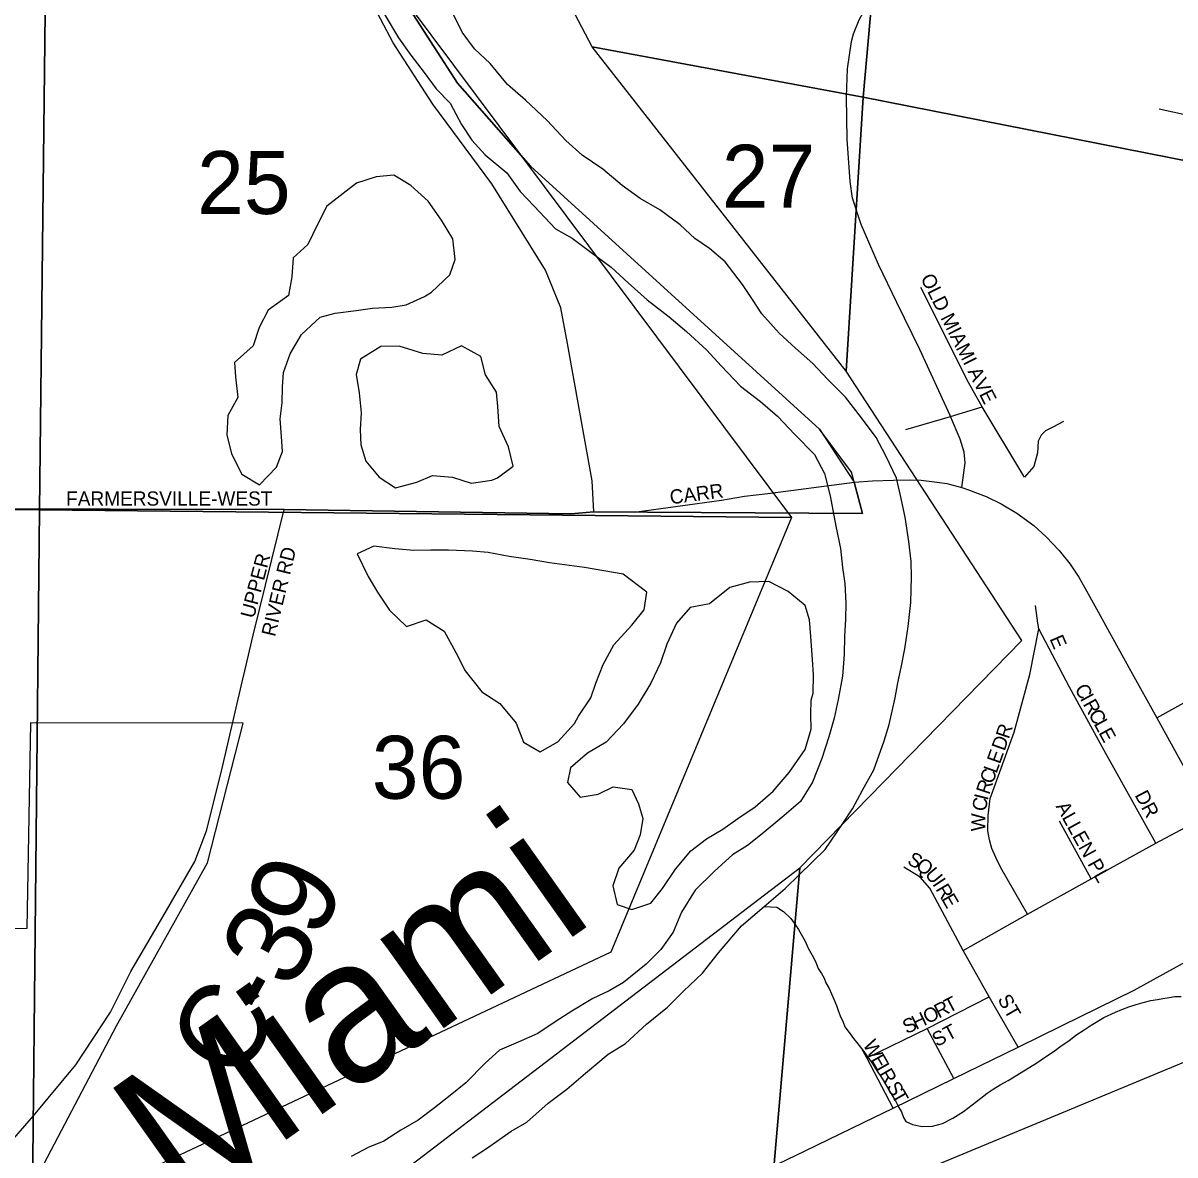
# Model space of a CAD drawing. Extents: x -209 to 4852, y 0 to 905.
# Drawn here: x 461.25 to 476.58, y 254.75 to 269.82 of the extents above; entities that cross this region are included whole.
import ezdxf

# ---------------------------------------------------------------- set-up
doc = ezdxf.new("R2010")
doc.units = 0
for name, color, linetype in [('GM_P_County_Alignment', 7, 'Continuous'), ('GM_X_Airport_Location_Class_2', 7, 'Continuous'), ('GM_X_Airport_Location_Class_3', 7, 'Continuous'), ('GM_X_Airport_Text_Class_3', 7, 'Continuous'), ('GM_X_County_Road', 7, 'Continuous'), ('GM_X_County_Road_Text', 7, 'Continuous'), ('GM_X_Interstate_Location', 7, 'Continuous'), ('GM_X_Major_Lake', 7, 'Continuous'), ('GM_X_Major_River', 7, 'Continuous'), ('GM_X_Minor_Lake_Text', 7, 'Continuous'), ('GM_X_Minor_River', 7, 'Continuous'), ('GM_X_Township_Road_Text', 7, 'Continuous'), ('GM_X_Township_Text', 7, 'Continuous'), ('GM_X_US_Location', 7, 'Continuous'), ('GM_X_US_Route', 7, 'Continuous')]:
    doc.layers.add(name, color=color, linetype=linetype)

msp = doc.modelspace()

# ---------------------------------------------------------------- linework, layer by layer
at = {"layer": 'GM_X_Airport_Location_Class_2'}
for points in [[(473.591, 264.598), (473.187, 265.474), (472.883, 266.098), (472.64, 266.606), (472.406, 267.137), (472.29, 267.49), (472.259, 267.712), (472.221, 268.273), (472.213, 268.837), (472.226, 269.212), (472.279, 269.574), (472.306, 269.674), (472.379, 269.861), (472.479, 270.041), (472.783, 270.498), (473.183, 271.02), (473.693, 271.615), (474.377, 272.292), (474.79, 272.707), (475.346, 273.246), (475.902, 273.805), (476.014, 273.917), (476.47, 274.408), (476.596, 274.497)], [(468.85, 263.315), (468.827, 263.726), (468.498, 265.553), (468.412, 266.029), (468.207, 266.531), (467.494, 267.681), (466.709, 268.741), (466.181, 269.558), (465.801, 270.274)], [(476.373, 268.677), (477.687, 268.391), (479.62, 268.019), (481.396, 267.66), (483.267, 267.282)], [(476.34, 260.572), (477.651, 261.298), (478.957, 262.033), (480.28, 262.754), (481.595, 263.479), (482.881, 264.196), (484.137, 264.883), (485.53, 265.664), (488.094, 267.077), (490.027, 268.15), (490.355, 268.262)], [(474.559, 263.81), (474.019, 264.71), (473.837, 265.036), (473.203, 266.298)], [(473.765, 257.477), (474.622, 257.958), (475.467, 258.428), (476.327, 258.902), (477.05, 259.289), (478.369, 260.022), (479.664, 260.743), (480.994, 261.473), (482.302, 262.203), (483.598, 262.904), (484.842, 263.614), (486.25, 264.375), (487.634, 265.143)], [(473.004, 264.408), (473.597, 264.584), (474.019, 264.71)], [(473.749, 263.638), (473.792, 263.968), (473.78, 264.11), (473.727, 264.282), (473.597, 264.584), (473.591, 264.598)], [(475.102, 264.516), (474.958, 264.44), (474.861, 264.39), (474.803, 264.334), (474.765, 264.255), (474.753, 264.099), (474.703, 263.915), (474.58, 263.777), (474.559, 263.81)], [(468.85, 263.315), (469.386, 263.311), (470.547, 263.469), (470.857, 263.521), (471.164, 263.558), (472.254, 263.7)], [(472.254, 263.7), (472.315, 263.708), (472.559, 263.726), (472.838, 263.736), (473.053, 263.741), (473.204, 263.736), (473.384, 263.715), (473.549, 263.692), (473.749, 263.638), (473.85, 263.6)], [(473.85, 263.6), (473.929, 263.571), (474.07, 263.518), (474.27, 263.419), (474.479, 263.295), (474.703, 263.131), (474.871, 262.983), (475.043, 262.799), (475.19, 262.619), (475.304, 262.445), (475.382, 262.304), (475.56, 261.984)], [(457.401, 263.358), (464.729, 263.345)], [(464.205, 261.199), (464.315, 261.674), (464.729, 263.345)], [(464.729, 263.345), (468.543, 263.287), (468.85, 263.315)], [(476.327, 258.902), (475.642, 260.139), (475.179, 260.982), (474.77, 261.756), (474.757, 261.83), (474.726, 262.065)], [(475.56, 261.984), (475.663, 261.798), (475.992, 261.2), (476.34, 260.572), (476.751, 259.83), (477.05, 259.289), (477.426, 258.612), (477.811, 257.925)], [(474.622, 257.958), (474.265, 258.575), (474.202, 258.702), (474.147, 258.833), (474.113, 258.949), (474.094, 259.067), (474.097, 259.272), (474.126, 259.496), (474.194, 259.695), (474.444, 260.382), (474.653, 261.147), (474.77, 261.756)], [(467.595, 252.839), (467.768, 252.932), (468.643, 253.35), (469.265, 253.651), (470.464, 254.233), (471.661, 254.809), (472.439, 255.186), (472.832, 255.378), (473.642, 255.771), (474.497, 256.188), (475.082, 256.475), (476.039, 256.948), (477.811, 257.925), (479.119, 258.65), (480.398, 259.351)], [(475.467, 258.428), (475.045, 259.197)], [(474.497, 256.188), (474.111, 256.86), (473.765, 257.477), (473.319, 258.305), (473.191, 258.453), (472.974, 258.583)], [(472.484, 256.048), (473.284, 256.436), (474.111, 256.86)], [(473.642, 255.771), (473.284, 256.436)]]:
    msp.add_lwpolyline(points, dxfattribs=at)
at = {"layer": 'GM_X_County_Road'}
msp.add_lwpolyline([(471.115, 258.062), (471.283, 258.051), (471.373, 257.995), (471.47, 257.901), (471.536, 257.808), (471.573, 257.754), (471.661, 257.6), (471.704, 257.507), (471.755, 257.414), (471.798, 257.33), (471.834, 257.237), (471.878, 257.168), (471.915, 257.106), (471.936, 257.044), (471.98, 256.967), (472.045, 256.829), (472.081, 256.744), (472.102, 256.675), (472.13, 256.606), (472.166, 256.521), (472.188, 256.459), (472.261, 256.366), (472.306, 256.304), (472.365, 256.234), (472.431, 256.149), (472.497, 256.056), (472.564, 255.963), (472.622, 255.87), (472.688, 255.769), (472.805, 255.569), (472.864, 255.476), (472.907, 255.383), (472.944, 255.329), (472.972, 255.252), (473.001, 255.198), (473.092, 255.158), (473.221, 255.132), (473.358, 255.136), (473.489, 255.171), (473.628, 255.244), (473.767, 255.332), (474, 255.509), (474.086, 255.576), (474.164, 255.627), (474.257, 255.686), (474.365, 255.744), (474.481, 255.817), (474.745, 255.979), (474.861, 256.06), (474.977, 256.133), (475.071, 256.207), (475.171, 256.273), (475.265, 256.347), (475.373, 256.42), (475.466, 256.479), (475.637, 256.582), (475.791, 256.654), (475.876, 256.69), (475.968, 256.726), (476.068, 256.754), (476.16, 256.782), (476.26, 256.81), (476.352, 256.823), (476.421, 256.837), (476.505, 256.85), (476.582, 256.863), (476.666, 256.861)], dxfattribs=at)
at = {"layer": 'GM_X_County_Road_Text'}
msp.add_lwpolyline([(460.692, 254.469), (461.393, 255.273), (461.955, 255.952), (462.419, 256.656), (462.689, 257.197), (463.115, 257.925), (463.541, 258.66), (463.695, 259.067), (463.895, 259.86), (464.175, 261.069), (464.205, 261.199)], dxfattribs=at)
at = {"layer": 'GM_X_Major_Lake'}
for points in [[(467.939, 268.793), (467.699, 269.003), (467.469, 269.281), (467.26, 269.475), (467.097, 269.699), (466.965, 269.968)], [(466.059, 269.94), (466.25, 269.624), (466.413, 269.393), (466.591, 269.161), (466.754, 268.945), (466.94, 268.751), (467.087, 268.467), (467.227, 268.259), (467.406, 268.065), (467.69, 267.824), (467.868, 267.577), (468.054, 267.383), (468.338, 267.081), (468.563, 266.955), (468.811, 266.768), (469.081, 266.572), (469.305, 266.362), (469.559, 266.137), (469.852, 265.911), (470.084, 265.716), (470.352, 265.467), (470.546, 265.258), (470.8, 264.987), (471.069, 264.784), (471.294, 264.589), (471.525, 264.342), (471.786, 264.078), (471.918, 263.824), (471.995, 263.526), (472.071, 263.122), (472.133, 262.824), (472.159, 262.573), (472.192, 262.359), (472.202, 262.1), (472.198, 261.887), (472.186, 261.66), (472.181, 261.416), (472.16, 261.128), (472.1, 260.817), (472.049, 260.567), (471.976, 260.318), (471.886, 260.031), (471.758, 259.714), (471.6, 259.459), (471.352, 259.243), (471.089, 259.028), (470.895, 258.872), (470.695, 258.747), (470.454, 258.531), (470.198, 258.277), (470.017, 257.984), (469.905, 257.721), (469.74, 257.488), (469.546, 257.294), (469.244, 257.049)], [(467.232, 254.717), (467.433, 254.85), (467.75, 255.072), (467.958, 255.189), (468.244, 255.442), (468.492, 255.627), (468.74, 255.843), (469.042, 256.096), (469.273, 256.235), (469.553, 256.496), (469.831, 256.719), (470.041, 256.935), (470.297, 257.173), (470.508, 257.443), (470.813, 257.802), (471.115, 258.062), (471.394, 258.3), (471.588, 258.486), (471.93, 258.821), (472.165, 259.166), (472.291, 259.361), (472.425, 259.61), (472.576, 259.88), (472.713, 260.266), (472.778, 260.485), (472.862, 260.84), (472.896, 261.037), (472.938, 261.242), (472.989, 261.492), (473.033, 261.787), (473.07, 262.106), (473.077, 262.448), (473.074, 262.653), (473.041, 262.92), (472.995, 263.241), (472.932, 263.531), (472.876, 263.76), (472.737, 264.059), (472.605, 264.305), (472.413, 264.567), (472.197, 264.838), (471.959, 265.078), (471.765, 265.287), (471.533, 265.49), (471.316, 265.692), (471.086, 265.947), (470.96, 266.14), (470.827, 266.34), (470.597, 266.641), (470.388, 266.82), (470.193, 266.953), (469.998, 267.132), (469.728, 267.335), (469.465, 267.485), (469.225, 267.657), (468.97, 267.875), (468.693, 268.063), (468.476, 268.257), (468.23, 268.521), (467.939, 268.793)], [(469.244, 257.049), (469.052, 256.939), (468.836, 256.837), (468.559, 256.668), (468.35, 256.535), (468.104, 256.372), (467.842, 256.256), (467.596, 256.147), (467.403, 255.976), (467.146, 255.715), (466.937, 255.544), (466.728, 255.381), (466.512, 255.218), (466.28, 255.085), (466.057, 254.938), (465.849, 254.851), (465.619, 254.734)]]:
    msp.add_lwpolyline(points, dxfattribs=at)
at = {"layer": 'GM_X_Major_River'}
for points in [[(465.693, 267.688), (465.298, 267.384), (465.172, 267.136), (465.044, 266.872), (464.85, 266.693), (464.83, 266.443), (464.787, 266.193), (464.516, 266), (464.397, 265.767), (464.316, 265.525), (464.068, 265.302), (464.08, 265.111), (464.112, 264.837), (463.978, 264.596), (463.965, 264.338), (464.028, 264.086), (464.167, 263.817), (464.4, 263.675), (464.626, 263.907), (464.706, 264.118), (464.695, 264.316), (464.677, 264.552), (464.704, 264.764), (464.709, 264.977), (464.72, 265.167), (464.809, 265.416), (464.959, 265.672), (465.207, 265.903), (465.406, 265.96), (465.689, 265.992), (465.903, 266.026), (466.162, 266.036), (466.353, 266.071), (466.598, 266.18)], [(466.598, 266.18), (466.691, 266.239), (466.932, 266.47), (467.005, 266.674), (466.972, 266.948), (466.825, 267.194), (466.647, 267.449), (466.416, 267.659), (466.19, 267.793), (465.954, 267.774), (465.693, 267.688)], [(466.575, 265.42), (466.258, 265.517), (466.014, 265.514), (465.744, 265.345), (465.687, 265.141), (465.727, 264.896), (465.752, 264.63), (465.74, 264.409), (465.751, 264.204), (465.815, 263.99), (465.994, 263.773), (466.211, 263.632), (466.495, 263.71), (466.702, 263.797), (466.968, 263.777), (467.218, 263.696), (467.493, 263.736)], [(467.493, 263.736), (467.569, 263.765), (467.778, 263.921), (467.715, 264.181), (467.591, 264.449), (467.574, 264.716), (467.555, 264.906), (467.407, 265.137), (467.344, 265.382), (467.088, 265.524), (466.826, 265.4), (466.575, 265.42)], [(469.241, 262.485), (468.725, 262.572), (468.528, 262.598), (468.262, 262.634), (468.004, 262.677), (467.723, 262.72), (467.442, 262.772), (467.237, 262.791), (466.918, 262.805), (466.682, 262.802), (466.453, 262.799), (466.202, 262.819), (465.922, 262.855), (465.699, 262.753), (465.845, 262.453), (465.97, 262.245), (466.133, 262.007), (466.357, 261.789), (466.617, 261.875), (466.858, 261.726), (467.012, 261.442), (467.136, 261.196), (467.359, 260.918), (467.599, 260.761), (467.815, 260.499), (467.916, 260.246), (468.134, 260.12), (468.373, 260.252), (468.591, 260.498)], [(468.591, 260.498), (468.647, 260.596), (468.811, 260.836), (468.876, 261.033), (468.973, 261.282), (469.115, 261.545), (469.357, 261.806), (469.521, 262.008), (469.556, 262.243), (469.241, 262.485)], [(470.921, 262.376), (470.661, 262.305), (470.39, 262.09), (470.13, 262.042), (469.951, 261.833), (469.823, 261.554), (469.735, 261.305), (469.607, 261.034), (469.442, 260.755), (469.246, 260.493), (469.012, 260.247), (468.766, 260.1), (468.541, 259.906), (468.499, 259.71), (468.67, 259.516), (468.907, 259.557), (469.107, 259.652), (469.357, 259.617), (469.445, 259.425), (469.502, 259.234), (469.467, 259.014), (469.387, 258.81), (469.184, 258.571), (469.103, 258.337), (469.159, 258.085), (469.355, 258.02), (469.608, 258.107), (469.765, 258.301), (469.937, 258.556), (470.14, 258.803), (470.349, 258.959), (470.565, 259.091), (470.766, 259.232), (470.997, 259.387), (471.237, 259.595), (471.448, 259.842), (471.66, 260.149), (471.742, 260.421), (471.738, 260.619), (471.742, 260.809)], [(471.742, 260.809), (471.767, 260.9), (471.772, 261.143), (471.761, 261.349), (471.736, 261.653), (471.718, 261.874), (471.661, 262.065), (471.436, 262.252), (471.18, 262.386), (470.921, 262.376)]]:
    msp.add_lwpolyline(points, dxfattribs=at)
at = {"layer": 'GM_X_Minor_Lake_Text'}
for points in [[(441.579, 263.388), (464.729, 263.345), (468.543, 263.287), (468.85, 263.315), (472.423, 263.291), (472.281, 263.841), (471.852, 264.414), (468.008, 267.916), (467.034, 269.02), (466.404, 269.994), (465.789, 271.212), (465.531, 272.444), (465.803, 273.562), (466.175, 274.666), (466.615, 275.719), (467.789, 277.683), (469.293, 279.676), (470.41, 280.636), (471.641, 281.812), (472.787, 282.715), (474.061, 283.547), (475.192, 284.22), (476.553, 284.679), (478.07, 285.066)], [(478.07, 285.066), (476.553, 284.679), (475.192, 284.22), (474.061, 283.547), (472.787, 282.715), (471.641, 281.812), (470.41, 280.636), (469.293, 279.676), (467.789, 277.683), (466.615, 275.719), (466.175, 274.666), (465.803, 273.562), (465.531, 272.444), (465.789, 271.212), (466.404, 269.994), (467.034, 269.02), (468.008, 267.916), (471.852, 264.414), (472.315, 263.708), (472.423, 263.291), (468.85, 263.315), (468.543, 263.287), (464.729, 263.345), (441.579, 263.388)]]:
    msp.add_lwpolyline(points, dxfattribs=at)
at = {"layer": 'GM_X_Minor_River'}
for points in [[(473.615, 282.049), (483.896, 284.796), (485.141, 284.612), (485.156, 284.602), (486.185, 284.144), (486.909, 283.615), (487.254, 282.987), (487.5, 282.399), (487.803, 281.553), (488.009, 280.83), (487.861, 279.795), (487.341, 278.327), (486.498, 276.593), (486.015, 275.883), (485.417, 275.091), (485.5, 273.87), (486.637, 271.887), (487.481, 271.235), (488.649, 270.91), (492.13, 270.724), (495.483, 270.631), (494.708, 264.441), (472.433, 268.831)], [(441.676, 283.395), (461.7, 283.212), (461.475, 263.34), (441.524, 263.407)], [(461.7, 283.212), (469.077, 283.132), (465.188, 271.666), (471.48, 263.238), (461.475, 263.34)], [(473.615, 282.049), (472.433, 268.831), (468.826, 269.502), (466.615, 273.72)], [(472.433, 268.831), (472.208, 265.185), (468.826, 269.502)], [(472.433, 268.831), (494.708, 264.441), (492.971, 244.015), (470.722, 248.55), (471.59, 258.577), (474.545, 261.601), (472.208, 265.185)], [(441.524, 263.407), (461.475, 263.34), (461.375, 253.828), (454.651, 242.994), (441.402, 243.01)], [(461.475, 263.34), (471.48, 263.238), (469.076, 257.453), (461.375, 253.828)], [(459.859, 249.609), (471.59, 258.577), (470.722, 248.55)]]:
    msp.add_lwpolyline(points, close=True, dxfattribs=at)
at = {"layer": 'GM_X_Township_Text'}
msp.add_lwpolyline([(472.832, 255.378), (472.484, 256.048), (472.417, 256.168)], dxfattribs=at)
at = {"layer": 'GM_X_US_Location'}
msp.add_lwpolyline([(460.111, 251.937), (462.499, 256.47), (463.71, 258.641), (464.182, 260.5), (461.353, 260.505), (461.305, 257.767), (456.084, 257.75), (456.134, 260.611), (454.851, 257.981), (454.575, 257.981), (451.226, 251.115)], dxfattribs=at)
at = {"layer": 'GM_X_US_Route'}
msp.add_lwpolyline([(472.428, 254.214), (476.935, 256.085), (482.207, 258.275), (485.625, 259.703), (494.227, 263.272), (503.696, 267.208), (504.46, 267.578), (505.135, 267.963), (505.564, 268.219)], dxfattribs=at)

# ---------------------------------------------------------------- texts
at = {"layer": 'GM_P_County_Alignment'}
for s, rotation, p in [('9', 64.5975, (465.192, 257.601)), ('3', 61.5172, (464.828, 256.926)), ('-', 60.7007, (464.591, 256.504)), ('C', 60.4855, (464.129, 255.687))]:
    msp.add_text(s, height=1.136, rotation=rotation, dxfattribs=at).set_placement(p)
at = {"layer": 'GM_X_Airport_Location_Class_3'}
for s, height, rotation, p in [('OLD MIAMI AVE', 0.18939, 296.7983, (473.193, 266.426)), ('CARR', 0.1894, 7.4978, (469.873, 263.413)), ('FARMERSVILLE-WEST', 0.18939, 0, (461.828, 263.396)), ('UPPER', 0.1894, 75.3215, (464.327, 261.886)), ('RIVER RD', 0.1894, 76.4, (464.607, 261.643)), ('E', 0.189, 293.1873, (474.911, 261.625)), ('C', 0.189, 298.5639, (475.243, 260.961)), ('I', 0.189, 298.5613, (475.315, 260.829)), ('R', 0.189, 298.5639, (475.354, 260.756)), ('C', 0.189, 298.5639, (475.426, 260.624)), ('R', 0.189, 71.7032, (474.372, 260.282)), ('L', 0.189, 298.545, (475.498, 260.492)), ('E', 0.189, 298.5802, (475.562, 260.375)), ('D', 0.189, 70.3138, (474.315, 260.121)), ('E', 0.189, 70.2947, (474.253, 259.948)), ('C', 0.189, 70.3053, (474.157, 259.681)), ('L', 0.189, 70.3159, (474.208, 259.822)), ('R', 0.189, 71.3884, (474.11, 259.54)), ('I', 0.189, 75.7305, (474.09, 259.463)), ('DR', 0.1894, 297.8914, (476.043, 259.544)), ('C', 0.189, 80.9289, (474.068, 259.319)), ('ALLEN PL', 0.1894, 298.9647, (474.992, 259.394)), ('W', 0.189, 89.1424, (474.059, 259.06)), ('S', 0.189, 331.3089, (473.008, 258.634)), ('Q', 0.189, 324.2185, (473.12, 258.573)), ('U', 0.189, 309.7384, (473.246, 258.484)), ('I', 0.189, 303.3869, (473.349, 258.36)), ('R', 0.189, 300.239, (473.393, 258.293)), ('E', 0.189, 299.7551, (473.469, 258.164)), ('R', 0.189, 27.3888, (473.44, 256.568)), ('T', 0.189, 27.4198, (473.573, 256.637)), ('ST', 0.1894, 299.7432, (474.217, 256.826)), ('H', 0.189, 25.6685, (473.136, 256.417)), ('O', 0.189, 27.1644, (473.291, 256.492)), ('S', 0.189, 25.0499, (473.013, 256.36)), ('ST', 0.1894, 28.0717, (473.415, 256.188))]:
    msp.add_text(s, height=height, rotation=rotation, dxfattribs=at).set_placement(p)
at = {"layer": 'GM_X_Airport_Text_Class_3'}
msp.add_text('Miami', height=1.8939, rotation=35.3181, dxfattribs=at).set_placement((463.38, 253.98))
at = {"layer": 'GM_X_Interstate_Location'}
for s, rotation, p in [('W', 297.3772, (472.427, 256.226)), ('E', 299.6948, (472.531, 256.026)), ('I', 300.047, (472.597, 255.909)), ('R', 300.0654, (472.639, 255.837)), ('S', 300.0699, (472.739, 255.664)), ('T', 300.0499, (472.806, 255.549))]:
    msp.add_text(s, height=0.189, rotation=rotation, dxfattribs=at).set_placement(p)
at = {"layer": 'GM_X_Township_Road_Text'}
for s, p in [('25', (463.57, 267.278)), ('27', (470.553, 267.362)), ('36', (465.895, 259.495))]:
    msp.add_text(s, height=0.8371, rotation=0, dxfattribs=at).set_placement(p)

doc.saveas('drawing.dxf')
